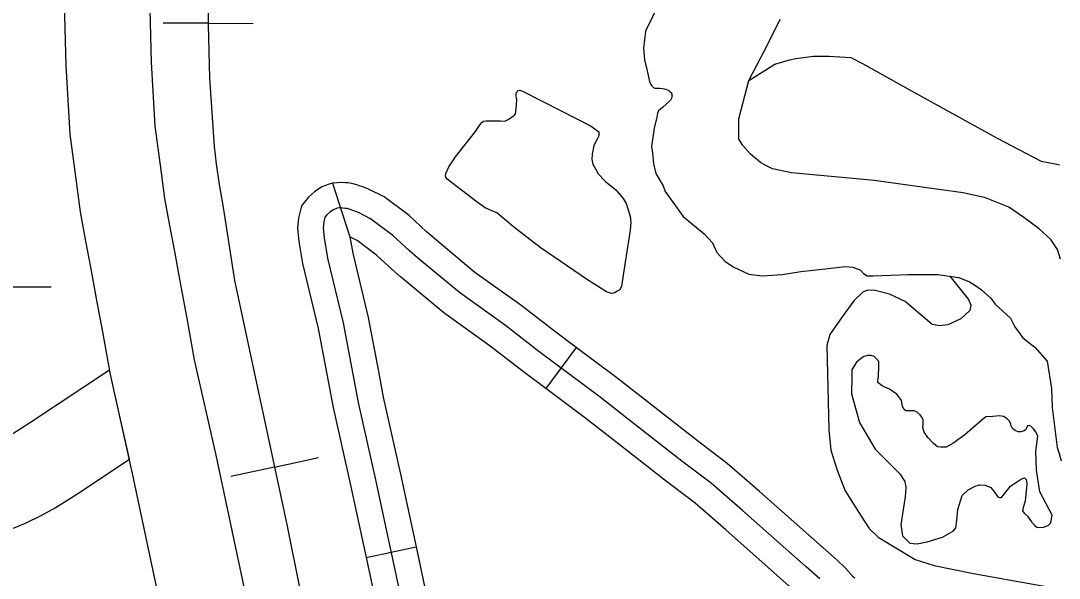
# Model space of a CAD drawing. Extents: x 1084508 to 1142749, y 1057638 to 1093403.
# Drawn here: x 1139821 to 1140779, y 1066855 to 1067368 of the extents above; entities that cross this region are included whole.
import ezdxf

# ---------------------------------------------------------------- set-up
doc = ezdxf.new("R2010")
doc.units = 0
for name, color, linetype in [('Level 10', 7, 'Continuous'), ('Level 35', 7, 'Continuous'), ('Level 40', 7, 'Continuous'), ('Level 45', 7, 'Continuous'), ('Level 47', 7, 'Continuous'), ('Level 48', 7, 'Continuous'), ('Level 9', 7, 'Continuous')]:
    doc.layers.add(name, color=color, linetype=linetype)

msp = doc.modelspace()

# ---------------------------------------------------------------- linework, layer by layer
at = {"layer": 'Level 10'}
for points in [[(1139904.14, 1067042.49), (1139897.14, 1067081.81), (1139891.87, 1067109.36), (1139886.07, 1067141.6), (1139881.58, 1067165.4), (1139876.49, 1067192.4), (1139872.14, 1067225.08), (1139866.96, 1067263.99), (1139863.4, 1067327.18), (1139858.86, 1067499.17)], [(1139937.33, 1067500.21), (1139941.82, 1067330.43), (1139945.14, 1067271.39), (1139949.93, 1067235.43), (1139953.99, 1067204.85), (1139958.69, 1067179.95), (1139963.24, 1067155.82), (1139969.03, 1067123.67), (1139974.31, 1067096.06), (1139981.4, 1067056.25)], [(1139981.4, 1067056.25), (1140001.27, 1066968.17), (1140032.93, 1066819.32), (1140060.79, 1066695.59), (1140066.81, 1066665.58), (1140089.26, 1066562.93)], [(1139903.41, 1067046.61), (1139830.61, 1066998.36), (1139813.36, 1066987.46), (1139804.31, 1066982.46), (1139793.61, 1066977.29), (1139784.59, 1066973.53), (1139776.01, 1066970.64), (1139770.32, 1066969.29), (1139758.41, 1066967.4), (1139746.97, 1066965.56), (1139737.76, 1066964.6), (1139729.96, 1066964.53), (1139725.65, 1066964.99), (1139719.91, 1066965.7)], [(1139921.65, 1066964.56), (1139912.45, 1067005.53), (1139904.14, 1067042.49), (1139903.41, 1067046.61)], [(1140013.3, 1066542.97), (1139990, 1066649.49), (1139984.03, 1066679.27), (1139956.28, 1066802.54), (1139924.62, 1066951.36), (1139904.14, 1067042.49)], [(1139706.79, 1066888.42), (1139716.66, 1066887.04), (1139726.09, 1066886.02), (1139742.19, 1066886.16), (1139757.29, 1066887.74), (1139770.81, 1066889.92), (1139785.54, 1066892.26), (1139797.61, 1066895.11), (1139812.23, 1066900.03), (1139825.83, 1066905.7), (1139840.39, 1066912.75), (1139853.32, 1066919.89), (1139873.25, 1066932.48), (1139921.65, 1066964.56)]]:
    msp.add_lwpolyline(points, dxfattribs=at)
at = {"layer": 'Level 35'}
for points in [[(1140370.03, 1067212.62), (1140376.81, 1067204.67), (1140379.61, 1067200), (1140381.24, 1067195.09), (1140383.35, 1067188.55), (1140384.05, 1067182.71), (1140383.35, 1067175.47), (1140378.21, 1067142.06), (1140375.41, 1067124.07), (1140373.77, 1067120.56), (1140371.44, 1067119.4), (1140369.33, 1067117.76), (1140366.3, 1067117.29), (1140361.63, 1067118.7), (1140344.12, 1067129.91), (1140300.45, 1067159.58), (1140275.7, 1067178.74), (1140260.52, 1067191.59), (1140255.15, 1067193.69), (1140249.78, 1067196.26), (1140242.3, 1067201.4), (1140218.72, 1067219.62), (1140214.28, 1067222.9), (1140213.35, 1067224.53), (1140213.12, 1067225.23), (1140213.35, 1067227.8), (1140216.15, 1067233.88), (1140222.22, 1067243.22), (1140240.9, 1067266.35), (1140245.11, 1067272.89), (1140246.51, 1067274.76), (1140248.14, 1067275.93), (1140250.48, 1067276.16), (1140253.28, 1067276.16), (1140257.02, 1067276.16), (1140260.75, 1067276.16), (1140263.79, 1067276.16), (1140267.76, 1067275.93), (1140270.79, 1067277.57), (1140273.83, 1067279.67), (1140276.63, 1067281.54), (1140277.56, 1067282.71), (1140278.03, 1067285.04), (1140278.26, 1067287.38), (1140278.97, 1067295.56), (1140278.26, 1067299.29), (1140278.26, 1067300.46), (1140278.26, 1067302.1), (1140279.43, 1067303.27), (1140279.9, 1067304.2), (1140281.53, 1067304.43), (1140284.1, 1067303.73), (1140319.83, 1067285.51), (1140347.38, 1067271.49), (1140354.39, 1067266.12), (1140354.62, 1067264.48), (1140354.62, 1067262.61), (1140352.99, 1067259.34), (1140349.95, 1067253.5), (1140348.32, 1067245.56), (1140348.08, 1067240.65), (1140349.02, 1067236.45), (1140351.35, 1067232.01), (1140353.92, 1067227.33), (1140360.69, 1067220.33), (1140370.03, 1067212.62)], [(1140707.88, 1067000.92), (1140692.11, 1066987.05), (1140680.88, 1066978.93), (1140674.66, 1066975.58), (1140669.64, 1066975.82), (1140666.78, 1066976.06), (1140662.95, 1066979.16), (1140657.7, 1066984.66), (1140654.59, 1066989.44), (1140653.16, 1066993.75), (1140653.4, 1066997.1), (1140653.4, 1066999.25), (1140653.63, 1067001.16), (1140652.44, 1067003.31), (1140650.77, 1067005.46), (1140647.9, 1067007.85), (1140645.27, 1067009.29), (1140642.16, 1067009.29), (1140640.01, 1067009.29), (1140637.62, 1067009.29), (1140635.71, 1067010.72), (1140634.52, 1067013.35), (1140633.56, 1067018.61), (1140629.5, 1067024.11), (1140622.57, 1067029.13), (1140618.27, 1067030.81), (1140615.64, 1067032.24), (1140611.82, 1067035.11), (1140611.82, 1067037.02), (1140612.29, 1067040.37), (1140612.77, 1067050.65), (1140612.53, 1067054.71), (1140610.14, 1067057.34), (1140608.23, 1067059.26), (1140605.36, 1067060.21), (1140602.26, 1067060.21), (1140598.2, 1067059.02), (1140591.98, 1067054), (1140587.92, 1067046.82), (1140587.68, 1067040.13), (1140587.44, 1067024.83), (1140594.85, 1066998.53), (1140609.43, 1066973.9), (1140632.13, 1066951.19), (1140636.67, 1066944.02), (1140637.62, 1066938.52), (1140636.91, 1066929.91), (1140633.08, 1066904.57), (1140634.52, 1066894.05), (1140637.86, 1066890.7)], [(1140743.48, 1066989.68), (1140741.09, 1066989.68), (1140738.23, 1066990.88), (1140735.84, 1066992.79), (1140734.64, 1066995.42), (1140734.4, 1066997.1), (1140732.73, 1066999.97), (1140730.82, 1067002.12), (1140727.71, 1067003.79), (1140723.89, 1067004.51), (1140717.91, 1067004.03), (1140711.46, 1067003.55), (1140707.88, 1067000.92)], [(1140637.86, 1066890.7), (1140641.21, 1066887.36), (1140648.14, 1066886.64), (1140657.22, 1066888.31), (1140671.32, 1066892.62), (1140681.59, 1066898.59), (1140683.74, 1066901.46), (1140684.46, 1066908.16), (1140685.65, 1066918.2), (1140689.48, 1066931.11), (1140694.97, 1066936.37), (1140701.43, 1066939.72), (1140705.49, 1066940.91), (1140710.75, 1066940.67), (1140716, 1066938.52), (1140719.35, 1066934.22), (1140722.45, 1066929.91), (1140723.47, 1066929.16), (1140725.8, 1066929.2), (1140726.99, 1066930.87), (1140733.92, 1066939.72), (1140744.2, 1066946.65), (1140747.07, 1066947.37), (1140748.5, 1066945.93), (1140749.22, 1066941.63), (1140747.55, 1066925.85), (1140745.87, 1066920.11), (1140745.16, 1066917), (1140746.59, 1066914.85), (1140749.7, 1066911.98), (1140753.28, 1066906.96), (1140756.39, 1066903.38), (1140758.3, 1066901.94), (1140760.45, 1066901.7), (1140764.51, 1066901.94), (1140768.81, 1066903.38), (1140770.96, 1066905.53), (1140771.68, 1066907.92), (1140772.4, 1066913.18), (1140760.98, 1066934.43), (1140758.01, 1066954.43), (1140757.47, 1066971.59), (1140759.25, 1066985.86), (1140757.58, 1066989.92), (1140755.19, 1066992.55), (1140752.8, 1066994.94), (1140751.13, 1066995.66), (1140749.7, 1066995.42), (1140749.22, 1066993.75), (1140747.78, 1066991.6), (1140746.59, 1066990.64), (1140743.48, 1066989.68)]]:
    msp.add_lwpolyline(points, dxfattribs=at)
at = {"layer": 'Level 40'}
for p, q in [((1139994.18, 1067366.15), (1139952.75, 1067366.32)), ((1139994.18, 1067366.15), (1140035.62, 1067365.98)), ((1140055.57, 1066957.36), (1140096.07, 1066966.09)), ((1140055.57, 1066957.36), (1140015.07, 1066948.64))]:
    msp.add_line(p, q, dxfattribs=at)
for points in [[(1140008.61, 1070372.94), (1140007.61, 1070141.44), (1140006.62, 1069919.91), (1140004.13, 1069536.57), (1140001.64, 1069216.46), (1140001.64, 1068947.13), (1139998.16, 1068609.09), (1139997.16, 1068327.31), (1139996.42, 1068196.38), (1139994.93, 1067986.29), (1139994.68, 1067813.54), (1139991.69, 1067627.85), (1139994.68, 1067489.45), (1139994.18, 1067364.99), (1139995.42, 1067315.45), (1139999.9, 1067252.72), (1140001.64, 1067236.54), (1140004.38, 1067217.63), (1140008.36, 1067194.73), (1140018.57, 1067129.1), (1140066.96, 1066904.52), (1140104.43, 1066718.15), (1140123.71, 1066623.33), (1140139.93, 1066542.23)], [(1139994.68, 1067489.45), (1139994.18, 1067364.99), (1139995.42, 1067315.45), (1139999.9, 1067252.72), (1140001.64, 1067236.54), (1140004.38, 1067217.63), (1140008.36, 1067194.73), (1140018.57, 1067129.1), (1140066.96, 1066904.52), (1140104.43, 1066718.15), (1140123.71, 1066623.33), (1140139.93, 1066542.23), (1140171.08, 1066403.14), (1140200.81, 1066257.39), (1140225.58, 1066136.76)]]:
    msp.add_lwpolyline(points, dxfattribs=at)
at = {"layer": 'Level 45'}
for p, q in [((1140108.81, 1067218.92), (1140124.9, 1067169.42)), ((1140333.61, 1067067.45), (1140305.49, 1067029.69)), ((1140139.94, 1066873.95), (1140185.97, 1066883.87))]:
    msp.add_line(p, q, dxfattribs=at)
for points in [[(1140108.81, 1067218.92), (1140105.74, 1067218.07), (1140098.99, 1067215.37), (1140092.26, 1067210.99), (1140086.64, 1067206.07), (1140080.24, 1067197.93), (1140077.64, 1067187.07), (1140076.73, 1067177.43), (1140077.83, 1067165.27), (1140081.4, 1067144.9), (1140095.81, 1067085.14), (1140105.02, 1067036.55)], [(1140203.19, 1067167.55), (1140202.51, 1067168.12), (1140195.42, 1067174.28), (1140179.49, 1067188.93), (1140156.49, 1067206.22), (1140142.24, 1067213.41), (1140135.85, 1067215.72), (1140134.56, 1067216.21), (1140131.48, 1067217.35), (1140126.9, 1067218.62), (1140123.04, 1067219.07), (1140120.73, 1067219.29), (1140117.66, 1067219.63), (1140108.81, 1067218.92)], [(1140115.09, 1067196.23), (1140113.27, 1067195.73), (1140109.89, 1067194.37), (1140106.5, 1067192.17), (1140103.8, 1067189.8), (1140101.93, 1067187.43), (1140100.92, 1067183.2), (1140100.37, 1067177.38), (1140101.19, 1067168.37), (1140104.46, 1067149.7), (1140118.83, 1067090.1), (1140132.69, 1067016.97), (1140148.58, 1066945.65), (1140172.91, 1066832.72), (1140186.96, 1066753.99), (1140205.82, 1066661.71), (1140219.3, 1066599.91), (1140225, 1066576.69), (1140229.26, 1066552.26)], [(1140558.3, 1066854.31), (1140545.53, 1066865.45), (1140487.07, 1066917.22), (1140458.09, 1066942.45), (1140431.07, 1066962.76), (1140381.95, 1067001.26), (1140355.59, 1067021.74), (1140299.26, 1067063.68), (1140268.47, 1067087.6), (1140225.9, 1067118.07), (1140187.26, 1067150.18), (1140179.73, 1067156.74), (1140164.42, 1067170.81), (1140144.02, 1067186.15), (1140132.92, 1067191.75), (1140127.63, 1067193.65), (1140126.26, 1067194.18), (1140124.25, 1067194.92), (1140122.35, 1067195.45), (1140120.55, 1067195.66), (1140118.33, 1067195.87), (1140115.09, 1067196.23)], [(1140124.9, 1067169.42), (1140127.52, 1067154.49), (1140141.85, 1067095.05), (1140151.28, 1067045.32)], [(1140173.1, 1067131.34), (1140172.01, 1067132.25), (1140164.03, 1067139.19), (1140149.34, 1067152.69), (1140131.54, 1067166.07), (1140124.9, 1067169.42)], [(1140333.61, 1067067.45), (1140313.51, 1067082.42), (1140282.55, 1067106.47), (1140240.29, 1067136.72), (1140203.19, 1067167.55)], [(1140305.49, 1067029.69), (1140285.01, 1067044.94), (1140254.4, 1067068.73), (1140211.51, 1067099.42), (1140173.1, 1067131.34)], [(1140465.21, 1066966.55), (1140445.41, 1066981.44), (1140396.43, 1067019.82), (1140369.84, 1067040.48), (1140333.61, 1067067.45)], [(1140151.28, 1067045.32), (1140155.75, 1067021.73), (1140171.58, 1066950.69), (1140185.97, 1066883.87)], [(1140105.02, 1067036.55), (1140109.63, 1067012.22), (1140125.59, 1066940.61), (1140139.94, 1066873.95)], [(1140436.91, 1066928.92), (1140416.74, 1066944.09), (1140367.47, 1066982.7), (1140341.33, 1067003), (1140305.49, 1067029.69)], [(1140590.46, 1066854.95), (1140589.08, 1066856.21), (1140582.01, 1066864.07), (1140574.27, 1066871.61), (1140561.07, 1066883.13), (1140502.61, 1066934.91), (1140472.91, 1066960.76), (1140465.21, 1066966.55)], [(1140558.87, 1066820.05), (1140555.69, 1066822.92), (1140548.02, 1066831.44), (1140542.33, 1066837), (1140529.99, 1066847.77), (1140471.54, 1066899.53), (1140443.27, 1066924.14), (1140436.91, 1066928.92)], [(1140185.97, 1066883.87), (1140196.01, 1066837.26), (1140210.08, 1066758.42), (1140217.73, 1066720.98)], [(1140139.94, 1066873.95), (1140149.81, 1066828.17), (1140163.83, 1066749.57), (1140171.61, 1066711.55)]]:
    msp.add_lwpolyline(points, dxfattribs=at)
at = {"layer": 'Level 47'}
for points in [[(1140492.95, 1067313.36), (1140516.69, 1067328.42), (1140530.18, 1067332.47), (1140536.26, 1067333.82), (1140552.45, 1067335.85), (1140566.62, 1067335.85), (1140586.87, 1067334.5), (1140597.67, 1067329.09), (1140642.2, 1067304.1), (1140721.83, 1067260.2), (1140762.32, 1067239.26), (1140775.14, 1067236.55), (1140779.19, 1067235.88)], [(1140678.21, 1067133.21), (1140695.24, 1067111.67), (1140697.51, 1067106.4), (1140696.63, 1067101.68), (1140688.19, 1067094.02), (1140676.37, 1067088.3), (1140668.58, 1067087.47), (1140661.75, 1067088.73), (1140637.06, 1067109.9), (1140622.39, 1067116.7), (1140609.32, 1067120.04), (1140602.64, 1067120.32), (1140598.28, 1067118.73), (1140589.56, 1067110.57), (1140578.88, 1067095.78), (1140567.59, 1067079.4), (1140564.78, 1067069.31), (1140566.54, 1066991.67), (1140568.42, 1066973.06), (1140574.26, 1066954.41), (1140581.5, 1066935.49), (1140596.51, 1066912.26), (1140603.75, 1066900.69), (1140612.1, 1066892.9), (1140646.32, 1066872.3), (1140663.57, 1066866.73), (1140700.02, 1066859.22), (1140775.69, 1066845.86)]]:
    msp.add_lwpolyline(points, dxfattribs=at)
at = {"layer": 'Level 48'}
msp.add_line((1139723.91, 1067123.27), (1139849.46, 1067123.27), dxfattribs=at)
at = {"layer": 'Level 9'}
for points in [[(1140410.44, 1067385.17), (1140397.49, 1067358.83), (1140395.82, 1067342.95), (1140396.66, 1067332.49), (1140399.16, 1067322.46), (1140401.25, 1067312.43), (1140402.25, 1067310.49), (1140403.14, 1067308.87), (1140404.17, 1067307.54), (1140405.34, 1067306.81), (1140406.37, 1067306.51), (1140410.35, 1067306.36), (1140413.15, 1067306.07), (1140416.39, 1067305.48), (1140418.89, 1067304.15), (1140420.36, 1067302.97), (1140421.39, 1067301.94), (1140421.84, 1067300.62), (1140421.84, 1067299.44), (1140421.69, 1067297.67), (1140420.51, 1067295.46), (1140413.3, 1067288.68), (1140409.61, 1067285.58)], [(1140780.08, 1067148.88), (1140777.43, 1067157.73), (1140771.25, 1067167.01), (1140760.65, 1067176.74), (1140746.51, 1067187.35), (1140732.38, 1067196.64), (1140711.17, 1067205.48), (1140690.41, 1067209.9), (1140667.88, 1067213), (1140608.25, 1067221.4), (1140532.27, 1067228.47), (1140522.11, 1067230.68), (1140514.6, 1067232.01), (1140508.42, 1067235.1), (1140503.56, 1067237.76), (1140494.28, 1067245.72), (1140487.21, 1067253.67), (1140483.68, 1067259.42), (1140483.68, 1067262.52), (1140483.68, 1067277.99), (1140492.95, 1067313.36), (1140510.62, 1067347.41), (1140521.67, 1067369.96)], [(1140409.61, 1067285.58), (1140408.73, 1067283.37), (1140407.99, 1067279.69), (1140405.64, 1067269.52), (1140403.14, 1067252.72), (1140404.02, 1067246.82), (1140404.75, 1067236.8), (1140407.11, 1067227.66), (1140413.88, 1067216.46), (1140415.65, 1067211.15), (1140432.14, 1067188.16), (1140451.73, 1067172.25), (1140459.38, 1067163.92), (1140463.36, 1067155.08), (1140470.87, 1067146.67), (1140478.82, 1067141.37), (1140492.95, 1067135.18), (1140505.32, 1067133.41), (1140523.43, 1067134.74), (1140540.66, 1067137.39), (1140563.63, 1067140.04), (1140581.74, 1067142.25), (1140585.28, 1067141.81), (1140588.81, 1067141.37), (1140592.79, 1067140.04), (1140595.88, 1067138.72), (1140598.53, 1067135.62), (1140602.06, 1067133.41), (1140607.36, 1067133.41), (1140640.05, 1067134.74), (1140667, 1067134.74), (1140686.44, 1067132.08), (1140696.15, 1067128.1), (1140702.78, 1067124.12), (1140707.2, 1067120.59), (1140716.03, 1067113.07), (1140720.01, 1067107.32)], [(1140720.01, 1067107.32), (1140733.96, 1067094.53), (1140738.02, 1067086.4), (1140745.57, 1067076.54), (1140756.59, 1067067.83), (1140767.77, 1067054.84), (1140771.83, 1067029.68), (1140772.64, 1067012.24), (1140777.25, 1066975.44), (1140778.84, 1066969.87), (1140780.75, 1066963.2)]]:
    msp.add_lwpolyline(points, dxfattribs=at)

doc.saveas('drawing.dxf')
